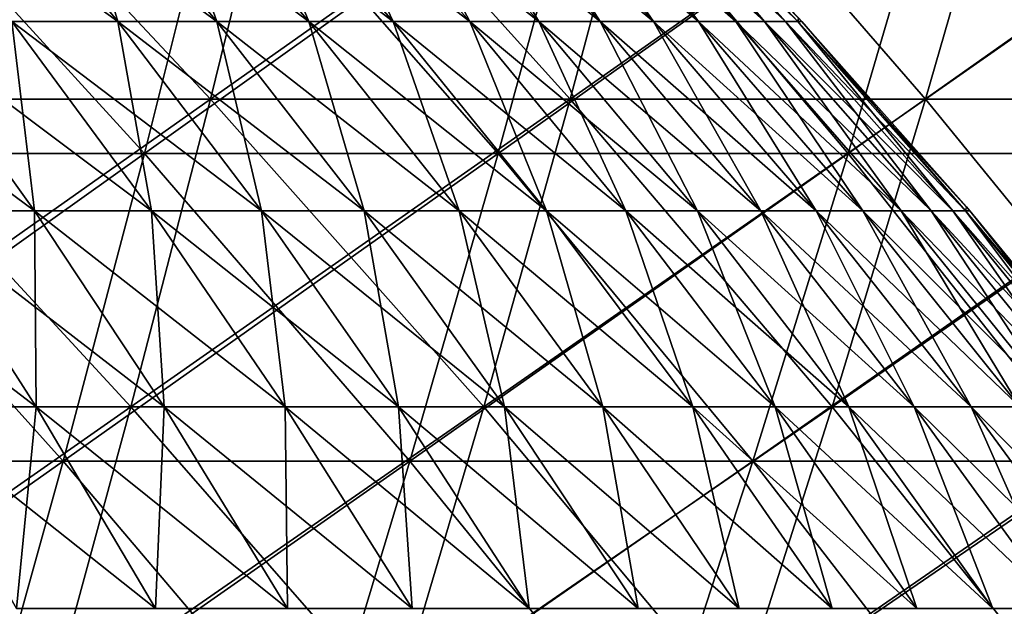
# Model space of a CAD drawing. Header units: millimetres. Extents: x -250 to 250, y 3898 to 4150.
# Tile 440 of 558: x 63 to 79, y 3991 to 4000. Entities that reach past the tile are written whole.
import ezdxf

# ---------------------------------------------------------------- set-up
doc = ezdxf.new("R2010")
doc.units = ezdxf.units.MM
doc.header["$LTSCALE"] = 5.599365
for name, color, linetype in [('10', 7, 'CONTINUOUS'), ('12', 7, 'CONTINUOUS'), ('2', 7, 'CONTINUOUS'), ('3', 7, 'CONTINUOUS'), ('4', 7, 'CONTINUOUS'), ('5', 7, 'CONTINUOUS')]:
    doc.layers.add(name, color=color, linetype=linetype)

msp = doc.modelspace()

# ---------------------------------------------------------------- linework, layer by layer
at = {"layer": '10', "color": 7, "linetype": 'Continuous', "true_color": 0xe0f2ff}
for points in [[(63.044, 4000.257, 41.886), (64.743, 4000.257, 39.21), (60.709, 4003.178, 40.335), (63.044, 4000.257, 41.886)], [(60.709, 4003.178, 40.335), (64.743, 4000.257, 39.21), (62.344, 4003.178, 37.757), (60.709, 4003.178, 40.335)], [(64.743, 4000.257, 39.21), (66.328, 4000.257, 36.464), (62.344, 4003.178, 37.757), (64.743, 4000.257, 39.21)], [(62.344, 4003.178, 37.757), (66.328, 4000.257, 36.464), (63.871, 4003.178, 35.113), (62.344, 4003.178, 37.757)], [(66.328, 4000.257, 36.464), (67.797, 4000.257, 33.654), (63.871, 4003.178, 35.113), (66.328, 4000.257, 36.464)], [(63.871, 4003.178, 35.113), (67.797, 4000.257, 33.654), (65.285, 4003.178, 32.408), (63.871, 4003.178, 35.113)], [(67.797, 4000.257, 33.654), (69.146, 4000.257, 30.786), (65.285, 4003.178, 32.408), (67.797, 4000.257, 33.654)], [(65.285, 4003.178, 32.408), (69.146, 4000.257, 30.786), (66.585, 4003.178, 29.646), (65.285, 4003.178, 32.408)], [(69.146, 4000.257, 30.786), (70.375, 4000.257, 27.863), (66.585, 4003.178, 29.646), (69.146, 4000.257, 30.786)], [(66.585, 4003.178, 29.646), (70.375, 4000.257, 27.863), (67.768, 4003.178, 26.831), (66.585, 4003.178, 29.646)], [(70.375, 4000.257, 27.863), (71.48, 4000.257, 24.892), (67.768, 4003.178, 26.831), (70.375, 4000.257, 27.863)], [(67.768, 4003.178, 26.831), (71.48, 4000.257, 24.892), (68.832, 4003.178, 23.97), (67.768, 4003.178, 26.831)], [(71.48, 4000.257, 24.892), (72.46, 4000.257, 21.877), (68.832, 4003.178, 23.97), (71.48, 4000.257, 24.892)], [(68.832, 4003.178, 23.97), (72.46, 4000.257, 21.877), (69.775, 4003.178, 21.066), (68.832, 4003.178, 23.97)], [(72.46, 4000.257, 21.877), (73.312, 4000.257, 18.823), (69.775, 4003.178, 21.066), (72.46, 4000.257, 21.877)], [(69.775, 4003.178, 21.066), (73.312, 4000.257, 18.823), (70.596, 4003.178, 18.126), (69.775, 4003.178, 21.066)], [(73.312, 4000.257, 18.823), (74.036, 4000.257, 15.737), (70.596, 4003.178, 18.126), (73.312, 4000.257, 18.823)], [(70.596, 4003.178, 18.126), (74.036, 4000.257, 15.737), (71.294, 4003.178, 15.154), (70.596, 4003.178, 18.126)], [(74.036, 4000.257, 15.737), (74.63, 4000.257, 12.623), (71.294, 4003.178, 15.154), (74.036, 4000.257, 15.737)], [(71.294, 4003.178, 15.154), (74.63, 4000.257, 12.623), (71.866, 4003.178, 12.155), (71.294, 4003.178, 15.154)], [(74.63, 4000.257, 12.623), (75.093, 4000.257, 9.486), (71.866, 4003.178, 12.155), (74.63, 4000.257, 12.623)], [(71.866, 4003.178, 12.155), (75.093, 4000.257, 9.486), (72.312, 4003.178, 9.135), (71.866, 4003.178, 12.155)], [(75.093, 4000.257, 9.486), (75.425, 4000.257, 6.334), (72.312, 4003.178, 9.135), (75.093, 4000.257, 9.486)], [(72.312, 4003.178, 9.135), (75.425, 4000.257, 6.334), (72.631, 4003.178, 6.099), (72.312, 4003.178, 9.135)], [(75.425, 4000.257, 6.334), (75.624, 4000.257, 3.17), (72.631, 4003.178, 6.099), (75.425, 4000.257, 6.334)], [(72.631, 4003.178, 6.099), (75.624, 4000.257, 3.17), (72.822, 4003.178, 3.052), (72.631, 4003.178, 6.099)], [(75.624, 4000.257, 3.17), (75.69, 4000.257), (72.822, 4003.178, 3.052), (75.624, 4000.257, 3.17)], [(75.69, 4000.257), (75.635, 4000.316), (72.822, 4003.178, 3.052), (75.69, 4000.257)], [(61.424, 3997.229, 48.684), (63.408, 3997.229, 46.069), (59.318, 4000.257, 47.015), (61.424, 3997.229, 48.684)], [(59.318, 4000.257, 47.015), (63.408, 3997.229, 46.069), (61.235, 4000.257, 44.49), (59.318, 4000.257, 47.015)], [(63.408, 3997.229, 46.069), (65.282, 3997.229, 43.373), (61.235, 4000.257, 44.49), (63.408, 3997.229, 46.069)], [(61.235, 4000.257, 44.49), (65.282, 3997.229, 43.373), (63.044, 4000.257, 41.886), (61.235, 4000.257, 44.49)], [(65.282, 3997.229, 43.373), (67.041, 3997.229, 40.601), (63.044, 4000.257, 41.886), (65.282, 3997.229, 43.373)], [(63.044, 4000.257, 41.886), (67.041, 3997.229, 40.601), (64.743, 4000.257, 39.21), (63.044, 4000.257, 41.886)], [(67.041, 3997.229, 40.601), (68.682, 3997.229, 37.758), (64.743, 4000.257, 39.21), (67.041, 3997.229, 40.601)], [(64.743, 4000.257, 39.21), (68.682, 3997.229, 37.758), (66.328, 4000.257, 36.464), (64.743, 4000.257, 39.21)], [(68.682, 3997.229, 37.758), (70.203, 3997.229, 34.849), (66.328, 4000.257, 36.464), (68.682, 3997.229, 37.758)], [(66.328, 4000.257, 36.464), (70.203, 3997.229, 34.849), (67.797, 4000.257, 33.654), (66.328, 4000.257, 36.464)], [(70.203, 3997.229, 34.849), (71.601, 3997.229, 31.879), (67.797, 4000.257, 33.654), (70.203, 3997.229, 34.849)], [(67.797, 4000.257, 33.654), (71.601, 3997.229, 31.879), (69.146, 4000.257, 30.786), (67.797, 4000.257, 33.654)], [(71.601, 3997.229, 31.879), (72.873, 3997.229, 28.852), (69.146, 4000.257, 30.786), (71.601, 3997.229, 31.879)], [(69.146, 4000.257, 30.786), (72.873, 3997.229, 28.852), (70.375, 4000.257, 27.863), (69.146, 4000.257, 30.786)], [(72.873, 3997.229, 28.852), (74.017, 3997.229, 25.776), (70.375, 4000.257, 27.863), (72.873, 3997.229, 28.852)], [(70.375, 4000.257, 27.863), (74.017, 3997.229, 25.776), (71.48, 4000.257, 24.892), (70.375, 4000.257, 27.863)], [(74.017, 3997.229, 25.776), (75.032, 3997.229, 22.653), (71.48, 4000.257, 24.892), (74.017, 3997.229, 25.776)], [(71.48, 4000.257, 24.892), (75.032, 3997.229, 22.653), (72.46, 4000.257, 21.877), (71.48, 4000.257, 24.892)], [(75.032, 3997.229, 22.653), (75.915, 3997.229, 19.492), (72.46, 4000.257, 21.877), (75.032, 3997.229, 22.653)], [(72.46, 4000.257, 21.877), (75.915, 3997.229, 19.492), (73.312, 4000.257, 18.823), (72.46, 4000.257, 21.877)], [(75.915, 3997.229, 19.492), (76.664, 3997.229, 16.295), (73.312, 4000.257, 18.823), (75.915, 3997.229, 19.492)], [(73.312, 4000.257, 18.823), (76.664, 3997.229, 16.295), (74.036, 4000.257, 15.737), (73.312, 4000.257, 18.823)], [(76.664, 3997.229, 16.295), (77.279, 3997.229, 13.071), (74.036, 4000.257, 15.737), (76.664, 3997.229, 16.295)], [(74.036, 4000.257, 15.737), (77.279, 3997.229, 13.071), (74.63, 4000.257, 12.623), (74.036, 4000.257, 15.737)], [(77.279, 3997.229, 13.071), (77.759, 3997.229, 9.823), (74.63, 4000.257, 12.623), (77.279, 3997.229, 13.071)], [(74.63, 4000.257, 12.623), (77.759, 3997.229, 9.823), (75.093, 4000.257, 9.486), (74.63, 4000.257, 12.623)], [(77.759, 3997.229, 9.823), (78.102, 3997.229, 6.558), (75.093, 4000.257, 9.486), (77.759, 3997.229, 9.823)], [(75.093, 4000.257, 9.486), (78.102, 3997.229, 6.558), (75.425, 4000.257, 6.334), (75.093, 4000.257, 9.486)], [(78.102, 3997.229, 6.558), (78.308, 3997.229, 3.282), (75.425, 4000.257, 6.334), (78.102, 3997.229, 6.558)], [(75.425, 4000.257, 6.334), (78.308, 3997.229, 3.282), (75.624, 4000.257, 3.17), (75.425, 4000.257, 6.334)], [(78.308, 3997.229, 3.282), (78.377, 3997.229), (75.624, 4000.257, 3.17), (78.308, 3997.229, 3.282)], [(78.377, 3997.229), (78.322, 3997.293), (75.624, 4000.257, 3.17), (78.377, 3997.229)], [(75.624, 4000.257, 3.17), (78.322, 3997.293), (75.69, 4000.257), (75.624, 4000.257, 3.17)], [(61.273, 3994.097, 52.89), (63.434, 3994.097, 50.277), (59.331, 3997.229, 51.213), (61.273, 3994.097, 52.89)], [(59.331, 3997.229, 51.213), (63.434, 3994.097, 50.277), (61.424, 3997.229, 48.684), (59.331, 3997.229, 51.213)], [(63.434, 3994.097, 50.277), (65.484, 3994.097, 47.577), (61.424, 3997.229, 48.684), (63.434, 3994.097, 50.277)], [(61.424, 3997.229, 48.684), (65.484, 3994.097, 47.577), (63.408, 3997.229, 46.069), (61.424, 3997.229, 48.684)], [(65.484, 3994.097, 47.577), (67.419, 3994.097, 44.793), (63.408, 3997.229, 46.069), (65.484, 3994.097, 47.577)], [(63.408, 3997.229, 46.069), (67.419, 3994.097, 44.793), (65.282, 3997.229, 43.373), (63.408, 3997.229, 46.069)], [(67.419, 3994.097, 44.793), (69.235, 3994.097, 41.931), (65.282, 3997.229, 43.373), (67.419, 3994.097, 44.793)], [(65.282, 3997.229, 43.373), (69.235, 3994.097, 41.931), (67.041, 3997.229, 40.601), (65.282, 3997.229, 43.373)], [(69.235, 3994.097, 41.931), (70.931, 3994.097, 38.994), (67.041, 3997.229, 40.601), (69.235, 3994.097, 41.931)], [(67.041, 3997.229, 40.601), (70.931, 3994.097, 38.994), (68.682, 3997.229, 37.758), (67.041, 3997.229, 40.601)], [(70.931, 3994.097, 38.994), (72.501, 3994.097, 35.99), (68.682, 3997.229, 37.758), (70.931, 3994.097, 38.994)], [(68.682, 3997.229, 37.758), (72.501, 3994.097, 35.99), (70.203, 3997.229, 34.849), (68.682, 3997.229, 37.758)], [(72.501, 3994.097, 35.99), (73.945, 3994.097, 32.922), (70.203, 3997.229, 34.849), (72.501, 3994.097, 35.99)], [(70.203, 3997.229, 34.849), (73.945, 3994.097, 32.922), (71.601, 3997.229, 31.879), (70.203, 3997.229, 34.849)], [(73.945, 3994.097, 32.922), (75.259, 3994.097, 29.797), (71.601, 3997.229, 31.879), (73.945, 3994.097, 32.922)], [(71.601, 3997.229, 31.879), (75.259, 3994.097, 29.797), (72.873, 3997.229, 28.852), (71.601, 3997.229, 31.879)], [(75.259, 3994.097, 29.797), (76.44, 3994.097, 26.619), (72.873, 3997.229, 28.852), (75.259, 3994.097, 29.797)], [(72.873, 3997.229, 28.852), (76.44, 3994.097, 26.619), (74.017, 3997.229, 25.776), (72.873, 3997.229, 28.852)], [(76.44, 3994.097, 26.619), (77.488, 3994.097, 23.395), (74.017, 3997.229, 25.776), (76.44, 3994.097, 26.619)], [(74.017, 3997.229, 25.776), (77.488, 3994.097, 23.395), (75.032, 3997.229, 22.653), (74.017, 3997.229, 25.776)], [(77.488, 3994.097, 23.395), (78.4, 3994.097, 20.13), (75.032, 3997.229, 22.653), (77.488, 3994.097, 23.395)], [(75.032, 3997.229, 22.653), (78.4, 3994.097, 20.13), (75.915, 3997.229, 19.492), (75.032, 3997.229, 22.653)], [(78.4, 3994.097, 20.13), (79.174, 3994.097, 16.829), (75.915, 3997.229, 19.492), (78.4, 3994.097, 20.13)], [(75.915, 3997.229, 19.492), (79.174, 3994.097, 16.829), (76.664, 3997.229, 16.295), (75.915, 3997.229, 19.492)], [(79.174, 3994.097, 16.829), (79.809, 3994.097, 13.499), (76.664, 3997.229, 16.295), (79.174, 3994.097, 16.829)], [(76.664, 3997.229, 16.295), (79.809, 3994.097, 13.499), (77.279, 3997.229, 13.071), (76.664, 3997.229, 16.295)], [(79.809, 3994.097, 13.499), (80.304, 3994.097, 10.145), (77.279, 3997.229, 13.071), (79.809, 3994.097, 13.499)], [(77.279, 3997.229, 13.071), (80.304, 3994.097, 10.145), (77.759, 3997.229, 9.823), (77.279, 3997.229, 13.071)], [(80.304, 3994.097, 10.145), (80.659, 3994.097, 6.773), (77.759, 3997.229, 9.823), (80.304, 3994.097, 10.145)], [(77.759, 3997.229, 9.823), (80.659, 3994.097, 6.773), (78.102, 3997.229, 6.558), (77.759, 3997.229, 9.823)], [(80.659, 3994.097, 6.773), (80.872, 3994.097, 3.39), (78.102, 3997.229, 6.558), (80.659, 3994.097, 6.773)], [(78.102, 3997.229, 6.558), (80.872, 3994.097, 3.39), (78.308, 3997.229, 3.282), (78.102, 3997.229, 6.558)], [(80.872, 3994.097, 3.39), (80.943, 3994.097), (78.308, 3997.229, 3.282), (80.872, 3994.097, 3.39)], [(80.943, 3994.097), (80.888, 3994.167), (78.308, 3997.229, 3.282), (80.943, 3994.097)], [(78.308, 3997.229, 3.282), (80.888, 3994.167), (78.377, 3997.229), (78.308, 3997.229, 3.282)], [(63.121, 3990.867, 54.484), (65.347, 3990.867, 51.793), (61.273, 3994.097, 52.89), (63.121, 3990.867, 54.484)], [(61.273, 3994.097, 52.89), (65.347, 3990.867, 51.793), (63.434, 3994.097, 50.277), (61.273, 3994.097, 52.89)], [(65.347, 3990.867, 51.793), (67.459, 3990.867, 49.012), (63.434, 3994.097, 50.277), (65.347, 3990.867, 51.793)], [(63.434, 3994.097, 50.277), (67.459, 3990.867, 49.012), (65.484, 3994.097, 47.577), (63.434, 3994.097, 50.277)], [(67.459, 3990.867, 49.012), (69.452, 3990.867, 46.144), (65.484, 3994.097, 47.577), (67.459, 3990.867, 49.012)], [(65.484, 3994.097, 47.577), (69.452, 3990.867, 46.144), (67.419, 3994.097, 44.793), (65.484, 3994.097, 47.577)], [(69.452, 3990.867, 46.144), (71.323, 3990.867, 43.195), (67.419, 3994.097, 44.793), (69.452, 3990.867, 46.144)], [(67.419, 3994.097, 44.793), (71.323, 3990.867, 43.195), (69.235, 3994.097, 41.931), (67.419, 3994.097, 44.793)], [(71.323, 3990.867, 43.195), (73.069, 3990.867, 40.17), (69.235, 3994.097, 41.931), (71.323, 3990.867, 43.195)], [(69.235, 3994.097, 41.931), (73.069, 3990.867, 40.17), (70.931, 3994.097, 38.994), (69.235, 3994.097, 41.931)], [(73.069, 3990.867, 40.17), (74.687, 3990.867, 37.075), (70.931, 3994.097, 38.994), (73.069, 3990.867, 40.17)], [(70.931, 3994.097, 38.994), (74.687, 3990.867, 37.075), (72.501, 3994.097, 35.99), (70.931, 3994.097, 38.994)], [(74.687, 3990.867, 37.075), (76.175, 3990.867, 33.915), (72.501, 3994.097, 35.99), (74.687, 3990.867, 37.075)], [(72.501, 3994.097, 35.99), (76.175, 3990.867, 33.915), (73.945, 3994.097, 32.922), (72.501, 3994.097, 35.99)], [(76.175, 3990.867, 33.915), (77.528, 3990.867, 30.695), (73.945, 3994.097, 32.922), (76.175, 3990.867, 33.915)], [(73.945, 3994.097, 32.922), (77.528, 3990.867, 30.695), (75.259, 3994.097, 29.797), (73.945, 3994.097, 32.922)], [(77.528, 3990.867, 30.695), (78.745, 3990.867, 27.422), (75.259, 3994.097, 29.797), (77.528, 3990.867, 30.695)], [(75.259, 3994.097, 29.797), (78.745, 3990.867, 27.422), (76.44, 3994.097, 26.619), (75.259, 3994.097, 29.797)], [(78.745, 3990.867, 27.422), (79.825, 3990.867, 24.1), (76.44, 3994.097, 26.619), (78.745, 3990.867, 27.422)], [(76.44, 3994.097, 26.619), (79.825, 3990.867, 24.1), (77.488, 3994.097, 23.395), (76.44, 3994.097, 26.619)], [(79.825, 3990.867, 24.1), (80.764, 3990.867, 20.737), (77.488, 3994.097, 23.395), (79.825, 3990.867, 24.1)], [(77.488, 3994.097, 23.395), (80.764, 3990.867, 20.737), (78.4, 3994.097, 20.13), (77.488, 3994.097, 23.395)], [(80.764, 3990.867, 20.737), (81.561, 3990.867, 17.336), (78.4, 3994.097, 20.13), (80.764, 3990.867, 20.737)], [(78.4, 3994.097, 20.13), (81.561, 3990.867, 17.336), (79.174, 3994.097, 16.829), (78.4, 3994.097, 20.13)]]:
    msp.add_3dface(points, dxfattribs=at)
at = {"layer": '12', "color": 7, "linetype": 'Continuous', "true_color": 0xe0f2ff}
for points in [[(64.743, 4000.257, -39.21), (63.044, 4000.257, -41.886), (62.344, 4003.178, -37.757), (64.743, 4000.257, -39.21)], [(63.871, 4003.178, -35.113), (64.743, 4000.257, -39.21), (62.344, 4003.178, -37.757), (63.871, 4003.178, -35.113)], [(66.328, 4000.257, -36.464), (64.743, 4000.257, -39.21), (63.871, 4003.178, -35.113), (66.328, 4000.257, -36.464)], [(65.285, 4003.178, -32.408), (66.328, 4000.257, -36.464), (63.871, 4003.178, -35.113), (65.285, 4003.178, -32.408)], [(67.797, 4000.257, -33.654), (66.328, 4000.257, -36.464), (65.285, 4003.178, -32.408), (67.797, 4000.257, -33.654)], [(66.585, 4003.178, -29.646), (67.797, 4000.257, -33.654), (65.285, 4003.178, -32.408), (66.585, 4003.178, -29.646)], [(69.146, 4000.257, -30.786), (67.797, 4000.257, -33.654), (66.585, 4003.178, -29.646), (69.146, 4000.257, -30.786)], [(67.768, 4003.178, -26.831), (69.146, 4000.257, -30.786), (66.585, 4003.178, -29.646), (67.768, 4003.178, -26.831)], [(70.375, 4000.257, -27.863), (69.146, 4000.257, -30.786), (67.768, 4003.178, -26.831), (70.375, 4000.257, -27.863)], [(68.832, 4003.178, -23.97), (70.375, 4000.257, -27.863), (67.768, 4003.178, -26.831), (68.832, 4003.178, -23.97)], [(71.48, 4000.257, -24.892), (70.375, 4000.257, -27.863), (68.832, 4003.178, -23.97), (71.48, 4000.257, -24.892)], [(69.775, 4003.178, -21.066), (71.48, 4000.257, -24.892), (68.832, 4003.178, -23.97), (69.775, 4003.178, -21.066)], [(72.46, 4000.257, -21.877), (71.48, 4000.257, -24.892), (69.775, 4003.178, -21.066), (72.46, 4000.257, -21.877)], [(70.596, 4003.178, -18.126), (72.46, 4000.257, -21.877), (69.775, 4003.178, -21.066), (70.596, 4003.178, -18.126)], [(73.312, 4000.257, -18.823), (72.46, 4000.257, -21.877), (70.596, 4003.178, -18.126), (73.312, 4000.257, -18.823)], [(71.294, 4003.178, -15.154), (73.312, 4000.257, -18.823), (70.596, 4003.178, -18.126), (71.294, 4003.178, -15.154)], [(74.036, 4000.257, -15.737), (73.312, 4000.257, -18.823), (71.294, 4003.178, -15.154), (74.036, 4000.257, -15.737)], [(71.866, 4003.178, -12.155), (74.036, 4000.257, -15.737), (71.294, 4003.178, -15.154), (71.866, 4003.178, -12.155)], [(74.63, 4000.257, -12.623), (74.036, 4000.257, -15.737), (71.866, 4003.178, -12.155), (74.63, 4000.257, -12.623)], [(72.312, 4003.178, -9.135), (74.63, 4000.257, -12.623), (71.866, 4003.178, -12.155), (72.312, 4003.178, -9.135)], [(75.093, 4000.257, -9.486), (74.63, 4000.257, -12.623), (72.312, 4003.178, -9.135), (75.093, 4000.257, -9.486)], [(72.631, 4003.178, -6.099), (75.093, 4000.257, -9.486), (72.312, 4003.178, -9.135), (72.631, 4003.178, -6.099)], [(75.425, 4000.257, -6.334), (75.093, 4000.257, -9.486), (72.631, 4003.178, -6.099), (75.425, 4000.257, -6.334)], [(72.822, 4003.178, -3.052), (75.425, 4000.257, -6.334), (72.631, 4003.178, -6.099), (72.822, 4003.178, -3.052)], [(72.886, 4003.178), (75.624, 4000.257, -3.17), (72.822, 4003.178, -3.052), (72.886, 4003.178)], [(75.624, 4000.257, -3.17), (75.425, 4000.257, -6.334), (72.822, 4003.178, -3.052), (75.624, 4000.257, -3.17)], [(72.886, 4003.178), (75.635, 4000.316), (75.624, 4000.257, -3.17), (72.886, 4003.178)], [(63.408, 3997.229, -46.069), (61.424, 3997.229, -48.684), (61.235, 4000.257, -44.49), (63.408, 3997.229, -46.069)], [(63.044, 4000.257, -41.886), (63.408, 3997.229, -46.069), (61.235, 4000.257, -44.49), (63.044, 4000.257, -41.886)], [(65.282, 3997.229, -43.373), (63.408, 3997.229, -46.069), (63.044, 4000.257, -41.886), (65.282, 3997.229, -43.373)], [(64.743, 4000.257, -39.21), (65.282, 3997.229, -43.373), (63.044, 4000.257, -41.886), (64.743, 4000.257, -39.21)], [(67.041, 3997.229, -40.601), (65.282, 3997.229, -43.373), (64.743, 4000.257, -39.21), (67.041, 3997.229, -40.601)], [(66.328, 4000.257, -36.464), (67.041, 3997.229, -40.601), (64.743, 4000.257, -39.21), (66.328, 4000.257, -36.464)], [(68.682, 3997.229, -37.758), (67.041, 3997.229, -40.601), (66.328, 4000.257, -36.464), (68.682, 3997.229, -37.758)], [(67.797, 4000.257, -33.654), (68.682, 3997.229, -37.758), (66.328, 4000.257, -36.464), (67.797, 4000.257, -33.654)], [(70.203, 3997.229, -34.849), (68.682, 3997.229, -37.758), (67.797, 4000.257, -33.654), (70.203, 3997.229, -34.849)], [(69.146, 4000.257, -30.786), (70.203, 3997.229, -34.849), (67.797, 4000.257, -33.654), (69.146, 4000.257, -30.786)], [(71.601, 3997.229, -31.879), (70.203, 3997.229, -34.849), (69.146, 4000.257, -30.786), (71.601, 3997.229, -31.879)], [(70.375, 4000.257, -27.863), (71.601, 3997.229, -31.879), (69.146, 4000.257, -30.786), (70.375, 4000.257, -27.863)], [(72.873, 3997.229, -28.852), (71.601, 3997.229, -31.879), (70.375, 4000.257, -27.863), (72.873, 3997.229, -28.852)], [(71.48, 4000.257, -24.892), (72.873, 3997.229, -28.852), (70.375, 4000.257, -27.863), (71.48, 4000.257, -24.892)], [(74.017, 3997.229, -25.776), (72.873, 3997.229, -28.852), (71.48, 4000.257, -24.892), (74.017, 3997.229, -25.776)], [(72.46, 4000.257, -21.877), (74.017, 3997.229, -25.776), (71.48, 4000.257, -24.892), (72.46, 4000.257, -21.877)], [(75.032, 3997.229, -22.653), (74.017, 3997.229, -25.776), (72.46, 4000.257, -21.877), (75.032, 3997.229, -22.653)], [(73.312, 4000.257, -18.823), (75.032, 3997.229, -22.653), (72.46, 4000.257, -21.877), (73.312, 4000.257, -18.823)], [(75.915, 3997.229, -19.492), (75.032, 3997.229, -22.653), (73.312, 4000.257, -18.823), (75.915, 3997.229, -19.492)], [(74.036, 4000.257, -15.737), (75.915, 3997.229, -19.492), (73.312, 4000.257, -18.823), (74.036, 4000.257, -15.737)], [(76.664, 3997.229, -16.295), (75.915, 3997.229, -19.492), (74.036, 4000.257, -15.737), (76.664, 3997.229, -16.295)], [(74.63, 4000.257, -12.623), (76.664, 3997.229, -16.295), (74.036, 4000.257, -15.737), (74.63, 4000.257, -12.623)], [(77.279, 3997.229, -13.071), (76.664, 3997.229, -16.295), (74.63, 4000.257, -12.623), (77.279, 3997.229, -13.071)], [(75.093, 4000.257, -9.486), (77.279, 3997.229, -13.071), (74.63, 4000.257, -12.623), (75.093, 4000.257, -9.486)], [(77.759, 3997.229, -9.823), (77.279, 3997.229, -13.071), (75.093, 4000.257, -9.486), (77.759, 3997.229, -9.823)], [(75.425, 4000.257, -6.334), (77.759, 3997.229, -9.823), (75.093, 4000.257, -9.486), (75.425, 4000.257, -6.334)], [(78.102, 3997.229, -6.558), (77.759, 3997.229, -9.823), (75.425, 4000.257, -6.334), (78.102, 3997.229, -6.558)], [(75.624, 4000.257, -3.17), (78.102, 3997.229, -6.558), (75.425, 4000.257, -6.334), (75.624, 4000.257, -3.17)], [(75.635, 4000.316), (75.69, 4000.257), (75.624, 4000.257, -3.17), (75.635, 4000.316)], [(75.69, 4000.257), (78.308, 3997.229, -3.282), (75.624, 4000.257, -3.17), (75.69, 4000.257)], [(78.308, 3997.229, -3.282), (78.102, 3997.229, -6.558), (75.624, 4000.257, -3.17), (78.308, 3997.229, -3.282)], [(75.69, 4000.257), (78.322, 3997.293), (78.308, 3997.229, -3.282), (75.69, 4000.257)], [(63.434, 3994.097, -50.277), (61.273, 3994.097, -52.89), (61.424, 3997.229, -48.684), (63.434, 3994.097, -50.277)], [(63.408, 3997.229, -46.069), (63.434, 3994.097, -50.277), (61.424, 3997.229, -48.684), (63.408, 3997.229, -46.069)], [(65.484, 3994.097, -47.577), (63.434, 3994.097, -50.277), (63.408, 3997.229, -46.069), (65.484, 3994.097, -47.577)], [(65.282, 3997.229, -43.373), (65.484, 3994.097, -47.577), (63.408, 3997.229, -46.069), (65.282, 3997.229, -43.373)], [(67.419, 3994.097, -44.793), (65.484, 3994.097, -47.577), (65.282, 3997.229, -43.373), (67.419, 3994.097, -44.793)], [(67.041, 3997.229, -40.601), (67.419, 3994.097, -44.793), (65.282, 3997.229, -43.373), (67.041, 3997.229, -40.601)], [(69.235, 3994.097, -41.931), (67.419, 3994.097, -44.793), (67.041, 3997.229, -40.601), (69.235, 3994.097, -41.931)], [(68.682, 3997.229, -37.758), (69.235, 3994.097, -41.931), (67.041, 3997.229, -40.601), (68.682, 3997.229, -37.758)], [(70.931, 3994.097, -38.994), (69.235, 3994.097, -41.931), (68.682, 3997.229, -37.758), (70.931, 3994.097, -38.994)], [(70.203, 3997.229, -34.849), (70.931, 3994.097, -38.994), (68.682, 3997.229, -37.758), (70.203, 3997.229, -34.849)], [(72.501, 3994.097, -35.99), (70.931, 3994.097, -38.994), (70.203, 3997.229, -34.849), (72.501, 3994.097, -35.99)], [(71.601, 3997.229, -31.879), (72.501, 3994.097, -35.99), (70.203, 3997.229, -34.849), (71.601, 3997.229, -31.879)], [(73.945, 3994.097, -32.922), (72.501, 3994.097, -35.99), (71.601, 3997.229, -31.879), (73.945, 3994.097, -32.922)], [(72.873, 3997.229, -28.852), (73.945, 3994.097, -32.922), (71.601, 3997.229, -31.879), (72.873, 3997.229, -28.852)], [(75.259, 3994.097, -29.797), (73.945, 3994.097, -32.922), (72.873, 3997.229, -28.852), (75.259, 3994.097, -29.797)], [(74.017, 3997.229, -25.776), (75.259, 3994.097, -29.797), (72.873, 3997.229, -28.852), (74.017, 3997.229, -25.776)], [(76.44, 3994.097, -26.619), (75.259, 3994.097, -29.797), (74.017, 3997.229, -25.776), (76.44, 3994.097, -26.619)], [(75.032, 3997.229, -22.653), (76.44, 3994.097, -26.619), (74.017, 3997.229, -25.776), (75.032, 3997.229, -22.653)], [(77.488, 3994.097, -23.395), (76.44, 3994.097, -26.619), (75.032, 3997.229, -22.653), (77.488, 3994.097, -23.395)], [(75.915, 3997.229, -19.492), (77.488, 3994.097, -23.395), (75.032, 3997.229, -22.653), (75.915, 3997.229, -19.492)], [(78.4, 3994.097, -20.13), (77.488, 3994.097, -23.395), (75.915, 3997.229, -19.492), (78.4, 3994.097, -20.13)], [(76.664, 3997.229, -16.295), (78.4, 3994.097, -20.13), (75.915, 3997.229, -19.492), (76.664, 3997.229, -16.295)], [(79.174, 3994.097, -16.829), (78.4, 3994.097, -20.13), (76.664, 3997.229, -16.295), (79.174, 3994.097, -16.829)], [(77.279, 3997.229, -13.071), (79.174, 3994.097, -16.829), (76.664, 3997.229, -16.295), (77.279, 3997.229, -13.071)], [(79.809, 3994.097, -13.499), (79.174, 3994.097, -16.829), (77.279, 3997.229, -13.071), (79.809, 3994.097, -13.499)], [(77.759, 3997.229, -9.823), (79.809, 3994.097, -13.499), (77.279, 3997.229, -13.071), (77.759, 3997.229, -9.823)], [(80.304, 3994.097, -10.145), (79.809, 3994.097, -13.499), (77.759, 3997.229, -9.823), (80.304, 3994.097, -10.145)], [(78.102, 3997.229, -6.558), (80.304, 3994.097, -10.145), (77.759, 3997.229, -9.823), (78.102, 3997.229, -6.558)], [(80.659, 3994.097, -6.773), (80.304, 3994.097, -10.145), (78.102, 3997.229, -6.558), (80.659, 3994.097, -6.773)], [(78.308, 3997.229, -3.282), (80.659, 3994.097, -6.773), (78.102, 3997.229, -6.558), (78.308, 3997.229, -3.282)], [(78.322, 3997.293), (78.377, 3997.229), (78.308, 3997.229, -3.282), (78.322, 3997.293)], [(78.377, 3997.229), (80.872, 3994.097, -3.39), (78.308, 3997.229, -3.282), (78.377, 3997.229)], [(80.872, 3994.097, -3.39), (80.659, 3994.097, -6.773), (78.308, 3997.229, -3.282), (80.872, 3994.097, -3.39)], [(78.377, 3997.229), (80.888, 3994.167), (80.872, 3994.097, -3.39), (78.377, 3997.229)], [(63.434, 3994.097, -50.277), (63.121, 3990.867, -54.484), (61.273, 3994.097, -52.89), (63.434, 3994.097, -50.277)], [(65.347, 3990.867, -51.793), (63.121, 3990.867, -54.484), (63.434, 3994.097, -50.277), (65.347, 3990.867, -51.793)], [(65.484, 3994.097, -47.577), (65.347, 3990.867, -51.793), (63.434, 3994.097, -50.277), (65.484, 3994.097, -47.577)], [(67.459, 3990.867, -49.012), (65.347, 3990.867, -51.793), (65.484, 3994.097, -47.577), (67.459, 3990.867, -49.012)], [(67.419, 3994.097, -44.793), (67.459, 3990.867, -49.012), (65.484, 3994.097, -47.577), (67.419, 3994.097, -44.793)], [(69.452, 3990.867, -46.144), (67.459, 3990.867, -49.012), (67.419, 3994.097, -44.793), (69.452, 3990.867, -46.144)], [(69.235, 3994.097, -41.931), (69.452, 3990.867, -46.144), (67.419, 3994.097, -44.793), (69.235, 3994.097, -41.931)], [(71.323, 3990.867, -43.195), (69.452, 3990.867, -46.144), (69.235, 3994.097, -41.931), (71.323, 3990.867, -43.195)], [(70.931, 3994.097, -38.994), (71.323, 3990.867, -43.195), (69.235, 3994.097, -41.931), (70.931, 3994.097, -38.994)], [(73.069, 3990.867, -40.17), (71.323, 3990.867, -43.195), (70.931, 3994.097, -38.994), (73.069, 3990.867, -40.17)], [(72.501, 3994.097, -35.99), (73.069, 3990.867, -40.17), (70.931, 3994.097, -38.994), (72.501, 3994.097, -35.99)], [(74.687, 3990.867, -37.075), (73.069, 3990.867, -40.17), (72.501, 3994.097, -35.99), (74.687, 3990.867, -37.075)], [(73.945, 3994.097, -32.922), (74.687, 3990.867, -37.075), (72.501, 3994.097, -35.99), (73.945, 3994.097, -32.922)], [(76.175, 3990.867, -33.915), (74.687, 3990.867, -37.075), (73.945, 3994.097, -32.922), (76.175, 3990.867, -33.915)], [(75.259, 3994.097, -29.797), (76.175, 3990.867, -33.915), (73.945, 3994.097, -32.922), (75.259, 3994.097, -29.797)], [(77.528, 3990.867, -30.695), (76.175, 3990.867, -33.915), (75.259, 3994.097, -29.797), (77.528, 3990.867, -30.695)], [(76.44, 3994.097, -26.619), (77.528, 3990.867, -30.695), (75.259, 3994.097, -29.797), (76.44, 3994.097, -26.619)], [(78.745, 3990.867, -27.422), (77.528, 3990.867, -30.695), (76.44, 3994.097, -26.619), (78.745, 3990.867, -27.422)], [(77.488, 3994.097, -23.395), (78.745, 3990.867, -27.422), (76.44, 3994.097, -26.619), (77.488, 3994.097, -23.395)], [(79.825, 3990.867, -24.1), (78.745, 3990.867, -27.422), (77.488, 3994.097, -23.395), (79.825, 3990.867, -24.1)], [(78.4, 3994.097, -20.13), (79.825, 3990.867, -24.1), (77.488, 3994.097, -23.395), (78.4, 3994.097, -20.13)], [(80.764, 3990.867, -20.737), (79.825, 3990.867, -24.1), (78.4, 3994.097, -20.13), (80.764, 3990.867, -20.737)], [(79.174, 3994.097, -16.829), (80.764, 3990.867, -20.737), (78.4, 3994.097, -20.13), (79.174, 3994.097, -16.829)]]:
    msp.add_3dface(points, dxfattribs=at)
at = {"layer": '2', "color": 251, "linetype": 'Continuous', "true_color": 0x504f50}
for points in [[(66.224, 3999.014, -187.93), (60.405, 3999.014, -189.88), (67.455, 4004.03, -191.423), (66.224, 3999.014, -187.93)], [(67.455, 4004.03, -191.423), (60.405, 3999.014, -189.88), (61.528, 4004.03, -193.409), (67.455, 4004.03, -191.423)], [(71.98, 3999.014, -185.801), (66.224, 3999.014, -187.93), (73.318, 4004.03, -189.255), (71.98, 3999.014, -185.801)], [(73.318, 4004.03, -189.255), (66.224, 3999.014, -187.93), (67.455, 4004.03, -191.423), (73.318, 4004.03, -189.255)], [(77.667, 3999.014, -183.497), (71.98, 3999.014, -185.801), (79.111, 4004.03, -186.907), (77.667, 3999.014, -183.497)], [(79.111, 4004.03, -186.907), (71.98, 3999.014, -185.801), (73.318, 4004.03, -189.255), (79.111, 4004.03, -186.907)], [(83.281, 3999.014, -181.018), (77.667, 3999.014, -183.497), (84.829, 4004.03, -184.382), (83.281, 3999.014, -181.018)], [(84.829, 4004.03, -184.382), (77.667, 3999.014, -183.497), (79.111, 4004.03, -186.907), (84.829, 4004.03, -184.382)], [(64.952, 3994.092, -184.32), (59.245, 3994.092, -186.233), (66.224, 3999.014, -187.93), (64.952, 3994.092, -184.32)], [(66.224, 3999.014, -187.93), (59.245, 3994.092, -186.233), (60.405, 3999.014, -189.88), (66.224, 3999.014, -187.93)], [(70.597, 3994.092, -182.233), (64.952, 3994.092, -184.32), (71.98, 3999.014, -185.801), (70.597, 3994.092, -182.233)], [(71.98, 3999.014, -185.801), (64.952, 3994.092, -184.32), (66.224, 3999.014, -187.93), (71.98, 3999.014, -185.801)], [(76.176, 3994.092, -179.972), (70.597, 3994.092, -182.233), (77.667, 3999.014, -183.497), (76.176, 3994.092, -179.972)], [(77.667, 3999.014, -183.497), (70.597, 3994.092, -182.233), (71.98, 3999.014, -185.801), (77.667, 3999.014, -183.497)], [(81.682, 3994.092, -177.541), (76.176, 3994.092, -179.972), (83.281, 3999.014, -181.018), (81.682, 3994.092, -177.541)], [(83.281, 3999.014, -181.018), (76.176, 3994.092, -179.972), (77.667, 3999.014, -183.497), (83.281, 3999.014, -181.018)], [(63.64, 3989.267, -180.596), (58.048, 3989.267, -182.47), (64.952, 3994.092, -184.32), (63.64, 3989.267, -180.596)], [(64.952, 3994.092, -184.32), (58.048, 3989.267, -182.47), (59.245, 3994.092, -186.233), (64.952, 3994.092, -184.32)], [(69.171, 3989.267, -178.55), (63.64, 3989.267, -180.596), (70.597, 3994.092, -182.233), (69.171, 3989.267, -178.55)], [(70.597, 3994.092, -182.233), (63.64, 3989.267, -180.596), (64.952, 3994.092, -184.32), (70.597, 3994.092, -182.233)], [(74.636, 3989.267, -176.336), (69.171, 3989.267, -178.55), (76.176, 3994.092, -179.972), (74.636, 3989.267, -176.336)], [(76.176, 3994.092, -179.972), (69.171, 3989.267, -178.55), (70.597, 3994.092, -182.233), (76.176, 3994.092, -179.972)], [(80.031, 3989.267, -173.954), (74.636, 3989.267, -176.336), (81.682, 3994.092, -177.541), (80.031, 3989.267, -173.954)], [(81.682, 3994.092, -177.541), (74.636, 3989.267, -176.336), (76.176, 3994.092, -179.972), (81.682, 3994.092, -177.541)]]:
    msp.add_3dface(points, dxfattribs=at)
at = {"layer": '3', "color": 251, "linetype": 'Continuous', "true_color": 0x504f50}
for points in [[(60.405, 3999.014, 189.88), (66.224, 3999.014, 187.93), (61.528, 4004.03, 193.409), (60.405, 3999.014, 189.88)], [(61.528, 4004.03, 193.409), (66.224, 3999.014, 187.93), (67.455, 4004.03, 191.423), (61.528, 4004.03, 193.409)], [(66.224, 3999.014, 187.93), (71.98, 3999.014, 185.801), (67.455, 4004.03, 191.423), (66.224, 3999.014, 187.93)], [(67.455, 4004.03, 191.423), (71.98, 3999.014, 185.801), (73.318, 4004.03, 189.255), (67.455, 4004.03, 191.423)], [(71.98, 3999.014, 185.801), (77.667, 3999.014, 183.497), (73.318, 4004.03, 189.255), (71.98, 3999.014, 185.801)], [(73.318, 4004.03, 189.255), (77.667, 3999.014, 183.497), (79.111, 4004.03, 186.907), (73.318, 4004.03, 189.255)], [(77.667, 3999.014, 183.497), (83.281, 3999.014, 181.018), (79.111, 4004.03, 186.907), (77.667, 3999.014, 183.497)], [(59.245, 3994.092, 186.233), (64.952, 3994.092, 184.32), (60.405, 3999.014, 189.88), (59.245, 3994.092, 186.233)], [(60.405, 3999.014, 189.88), (64.952, 3994.092, 184.32), (66.224, 3999.014, 187.93), (60.405, 3999.014, 189.88)], [(64.952, 3994.092, 184.32), (70.597, 3994.092, 182.233), (66.224, 3999.014, 187.93), (64.952, 3994.092, 184.32)], [(66.224, 3999.014, 187.93), (70.597, 3994.092, 182.233), (71.98, 3999.014, 185.801), (66.224, 3999.014, 187.93)], [(70.597, 3994.092, 182.233), (76.176, 3994.092, 179.972), (71.98, 3999.014, 185.801), (70.597, 3994.092, 182.233)], [(71.98, 3999.014, 185.801), (76.176, 3994.092, 179.972), (77.667, 3999.014, 183.497), (71.98, 3999.014, 185.801)], [(76.176, 3994.092, 179.972), (81.682, 3994.092, 177.541), (77.667, 3999.014, 183.497), (76.176, 3994.092, 179.972)], [(77.667, 3999.014, 183.497), (81.682, 3994.092, 177.541), (83.281, 3999.014, 181.018), (77.667, 3999.014, 183.497)], [(58.048, 3989.267, 182.47), (63.64, 3989.267, 180.596), (59.245, 3994.092, 186.233), (58.048, 3989.267, 182.47)], [(59.245, 3994.092, 186.233), (63.64, 3989.267, 180.596), (64.952, 3994.092, 184.32), (59.245, 3994.092, 186.233)], [(63.64, 3989.267, 180.596), (69.171, 3989.267, 178.55), (64.952, 3994.092, 184.32), (63.64, 3989.267, 180.596)], [(64.952, 3994.092, 184.32), (69.171, 3989.267, 178.55), (70.597, 3994.092, 182.233), (64.952, 3994.092, 184.32)], [(69.171, 3989.267, 178.55), (74.636, 3989.267, 176.336), (70.597, 3994.092, 182.233), (69.171, 3989.267, 178.55)], [(70.597, 3994.092, 182.233), (74.636, 3989.267, 176.336), (76.176, 3994.092, 179.972), (70.597, 3994.092, 182.233)], [(74.636, 3989.267, 176.336), (80.031, 3989.267, 173.954), (76.176, 3994.092, 179.972), (74.636, 3989.267, 176.336)], [(76.176, 3994.092, 179.972), (80.031, 3989.267, 173.954), (81.682, 3994.092, 177.541), (76.176, 3994.092, 179.972)]]:
    msp.add_3dface(points, dxfattribs=at)
at = {"layer": '4', "color": 155, "linetype": 'Continuous', "true_color": 0x4a708c}
for points in [[(65.166, 3998.147, 184.927), (59.44, 3998.147, 186.846), (66.424, 4003.165, 188.498), (65.166, 3998.147, 184.927)], [(66.424, 4003.165, 188.498), (59.44, 3998.147, 186.846), (60.588, 4003.165, 190.454), (66.424, 4003.165, 188.498)], [(70.83, 3998.147, 182.833), (65.166, 3998.147, 184.927), (72.197, 4003.165, 186.363), (70.83, 3998.147, 182.833)], [(72.197, 4003.165, 186.363), (65.166, 3998.147, 184.927), (66.424, 4003.165, 188.498), (72.197, 4003.165, 186.363)], [(76.427, 3998.147, 180.565), (70.83, 3998.147, 182.833), (77.902, 4003.165, 184.051), (76.427, 3998.147, 180.565)], [(77.902, 4003.165, 184.051), (70.83, 3998.147, 182.833), (72.197, 4003.165, 186.363), (77.902, 4003.165, 184.051)], [(81.951, 3998.147, 178.126), (76.427, 3998.147, 180.565), (83.533, 4003.165, 181.565), (81.951, 3998.147, 178.126)], [(83.533, 4003.165, 181.565), (76.427, 3998.147, 180.565), (77.902, 4003.165, 184.051), (83.533, 4003.165, 181.565)], [(63.866, 3993.226, 181.238), (58.254, 3993.226, 183.119), (65.166, 3998.147, 184.927), (63.866, 3993.226, 181.238)], [(65.166, 3998.147, 184.927), (58.254, 3993.226, 183.119), (59.44, 3998.147, 186.846), (65.166, 3998.147, 184.927)], [(69.417, 3993.226, 179.185), (63.866, 3993.226, 181.238), (70.83, 3998.147, 182.833), (69.417, 3993.226, 179.185)], [(70.83, 3998.147, 182.833), (63.866, 3993.226, 181.238), (65.166, 3998.147, 184.927), (70.83, 3998.147, 182.833)], [(74.902, 3993.226, 176.963), (69.417, 3993.226, 179.185), (76.427, 3998.147, 180.565), (74.902, 3993.226, 176.963)], [(76.427, 3998.147, 180.565), (69.417, 3993.226, 179.185), (70.83, 3998.147, 182.833), (76.427, 3998.147, 180.565)], [(80.316, 3993.226, 174.572), (74.902, 3993.226, 176.963), (81.951, 3998.147, 178.126), (80.316, 3993.226, 174.572)], [(81.951, 3998.147, 178.126), (74.902, 3993.226, 176.963), (76.427, 3998.147, 180.565), (81.951, 3998.147, 178.126)], [(62.525, 3988.407, 177.432), (57.031, 3988.407, 179.274), (63.866, 3993.226, 181.238), (62.525, 3988.407, 177.432)], [(63.866, 3993.226, 181.238), (57.031, 3988.407, 179.274), (58.254, 3993.226, 183.119), (63.866, 3993.226, 181.238)], [(67.959, 3988.407, 175.423), (62.525, 3988.407, 177.432), (69.417, 3993.226, 179.185), (67.959, 3988.407, 175.423)], [(69.417, 3993.226, 179.185), (62.525, 3988.407, 177.432), (63.866, 3993.226, 181.238), (69.417, 3993.226, 179.185)], [(73.329, 3988.407, 173.247), (67.959, 3988.407, 175.423), (74.902, 3993.226, 176.963), (73.329, 3988.407, 173.247)], [(74.902, 3993.226, 176.963), (67.959, 3988.407, 175.423), (69.417, 3993.226, 179.185), (74.902, 3993.226, 176.963)], [(78.629, 3988.407, 170.906), (73.329, 3988.407, 173.247), (80.316, 3993.226, 174.572), (78.629, 3988.407, 170.906)], [(80.316, 3993.226, 174.572), (73.329, 3988.407, 173.247), (74.902, 3993.226, 176.963), (80.316, 3993.226, 174.572)], [(83.855, 3988.407, 168.404), (78.629, 3988.407, 170.906), (85.654, 3993.226, 172.016), (83.855, 3988.407, 168.404)], [(85.654, 3993.226, 172.016), (78.629, 3988.407, 170.906), (80.316, 3993.226, 174.572), (85.654, 3993.226, 172.016)]]:
    msp.add_3dface(points, dxfattribs=at)
at = {"layer": '5', "color": 155, "linetype": 'Continuous', "true_color": 0x4a708c}
for points in [[(59.44, 3998.147, -186.846), (65.166, 3998.147, -184.927), (60.588, 4003.165, -190.454), (59.44, 3998.147, -186.846)], [(60.588, 4003.165, -190.454), (65.166, 3998.147, -184.927), (66.424, 4003.165, -188.498), (60.588, 4003.165, -190.454)], [(65.166, 3998.147, -184.927), (70.83, 3998.147, -182.833), (66.424, 4003.165, -188.498), (65.166, 3998.147, -184.927)], [(66.424, 4003.165, -188.498), (70.83, 3998.147, -182.833), (72.197, 4003.165, -186.363), (66.424, 4003.165, -188.498)], [(70.83, 3998.147, -182.833), (76.427, 3998.147, -180.565), (72.197, 4003.165, -186.363), (70.83, 3998.147, -182.833)], [(72.197, 4003.165, -186.363), (76.427, 3998.147, -180.565), (77.902, 4003.165, -184.051), (72.197, 4003.165, -186.363)], [(76.427, 3998.147, -180.565), (81.951, 3998.147, -178.126), (77.902, 4003.165, -184.051), (76.427, 3998.147, -180.565)], [(77.902, 4003.165, -184.051), (81.951, 3998.147, -178.126), (83.533, 4003.165, -181.565), (77.902, 4003.165, -184.051)], [(58.254, 3993.226, -183.119), (63.866, 3993.226, -181.238), (59.44, 3998.147, -186.846), (58.254, 3993.226, -183.119)], [(59.44, 3998.147, -186.846), (63.866, 3993.226, -181.238), (65.166, 3998.147, -184.927), (59.44, 3998.147, -186.846)], [(63.866, 3993.226, -181.238), (69.417, 3993.226, -179.185), (65.166, 3998.147, -184.927), (63.866, 3993.226, -181.238)], [(65.166, 3998.147, -184.927), (69.417, 3993.226, -179.185), (70.83, 3998.147, -182.833), (65.166, 3998.147, -184.927)], [(69.417, 3993.226, -179.185), (74.902, 3993.226, -176.963), (70.83, 3998.147, -182.833), (69.417, 3993.226, -179.185)], [(70.83, 3998.147, -182.833), (74.902, 3993.226, -176.963), (76.427, 3998.147, -180.565), (70.83, 3998.147, -182.833)], [(74.902, 3993.226, -176.963), (80.316, 3993.226, -174.572), (76.427, 3998.147, -180.565), (74.902, 3993.226, -176.963)], [(76.427, 3998.147, -180.565), (80.316, 3993.226, -174.572), (81.951, 3998.147, -178.126), (76.427, 3998.147, -180.565)], [(58.254, 3993.226, -183.119), (62.525, 3988.407, -177.432), (63.866, 3993.226, -181.238), (58.254, 3993.226, -183.119)], [(62.525, 3988.407, -177.432), (67.959, 3988.407, -175.423), (63.866, 3993.226, -181.238), (62.525, 3988.407, -177.432)], [(63.866, 3993.226, -181.238), (67.959, 3988.407, -175.423), (69.417, 3993.226, -179.185), (63.866, 3993.226, -181.238)], [(67.959, 3988.407, -175.423), (73.329, 3988.407, -173.247), (69.417, 3993.226, -179.185), (67.959, 3988.407, -175.423)], [(69.417, 3993.226, -179.185), (73.329, 3988.407, -173.247), (74.902, 3993.226, -176.963), (69.417, 3993.226, -179.185)], [(73.329, 3988.407, -173.247), (78.629, 3988.407, -170.906), (74.902, 3993.226, -176.963), (73.329, 3988.407, -173.247)], [(74.902, 3993.226, -176.963), (78.629, 3988.407, -170.906), (80.316, 3993.226, -174.572), (74.902, 3993.226, -176.963)], [(78.629, 3988.407, -170.906), (83.855, 3988.407, -168.404), (80.316, 3993.226, -174.572), (78.629, 3988.407, -170.906)]]:
    msp.add_3dface(points, dxfattribs=at)

doc.saveas('drawing.dxf')
